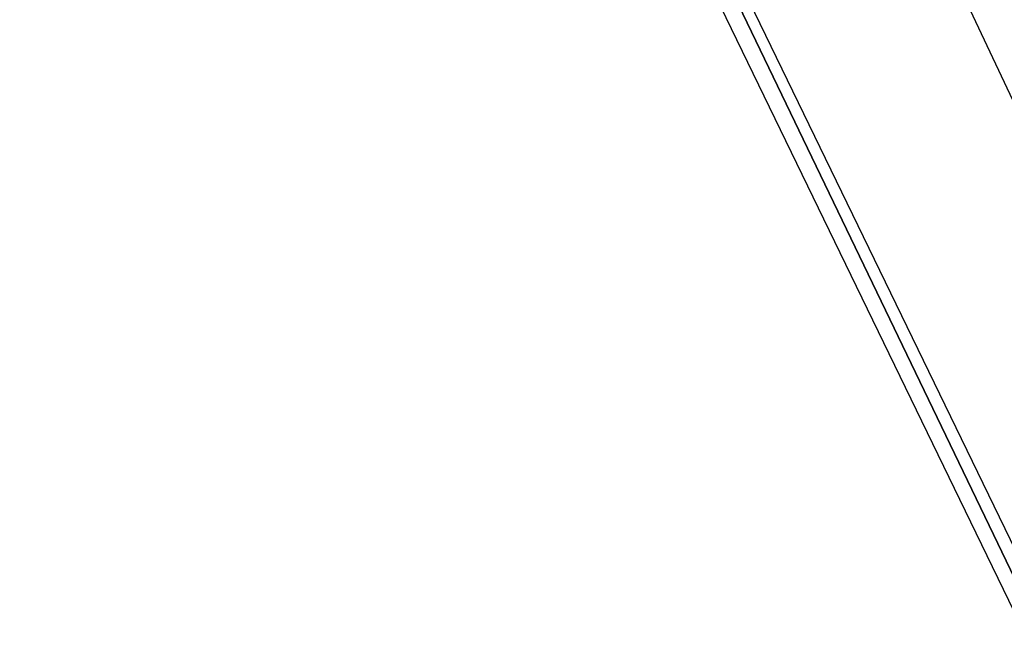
# Model space of a CAD drawing. Header units: feet. Extents: x -79 to 198, y -22 to 181.
# Tile 294 of 656: x 18.36 to 20.02, y 34.24 to 35.3. Entities that reach past the tile are written whole.
import ezdxf

# ---------------------------------------------------------------- set-up
doc = ezdxf.new("R2010")
doc.units = ezdxf.units.FT
doc.layers.add('A-LINEA', color=7, linetype='CONTINUOUS')

msp = doc.modelspace()

# ---------------------------------------------------------------- linework, layer by layer
at = {"layer": 'A-LINEA'}
msp.add_line((17.1689, 41.2494), (22.9956, 28.8755), dxfattribs=at)
msp.add_line((17.1689, 41.2494), (22.9956, 28.8755), dxfattribs=at)
for points in [[(19.4133, 35.6578), (21.12, 32.1111), (21.1333, 32.1111), (21.1467, 32.1244), (19.4267, 35.6711), (19.4133, 35.6578)], [(19.4133, 35.6578), (21.12, 32.1111), (21.1333, 32.1111), (21.1467, 32.1244), (19.4267, 35.6711), (19.4133, 35.6578)], [(19.3867, 35.6444), (21.1067, 32.0978), (21.12, 32.0978), (21.12, 32.1111), (19.4133, 35.6578), (19.4, 35.6578), (19.3867, 35.6578), (19.3867, 35.6444)], [(19.3867, 35.6444), (21.1067, 32.0978), (21.12, 32.0978), (21.12, 32.1111), (19.4133, 35.6578), (19.4, 35.6578), (19.3867, 35.6578), (19.3867, 35.6444)]]:
    msp.add_lwpolyline(points, dxfattribs=at)

doc.saveas('drawing.dxf')
